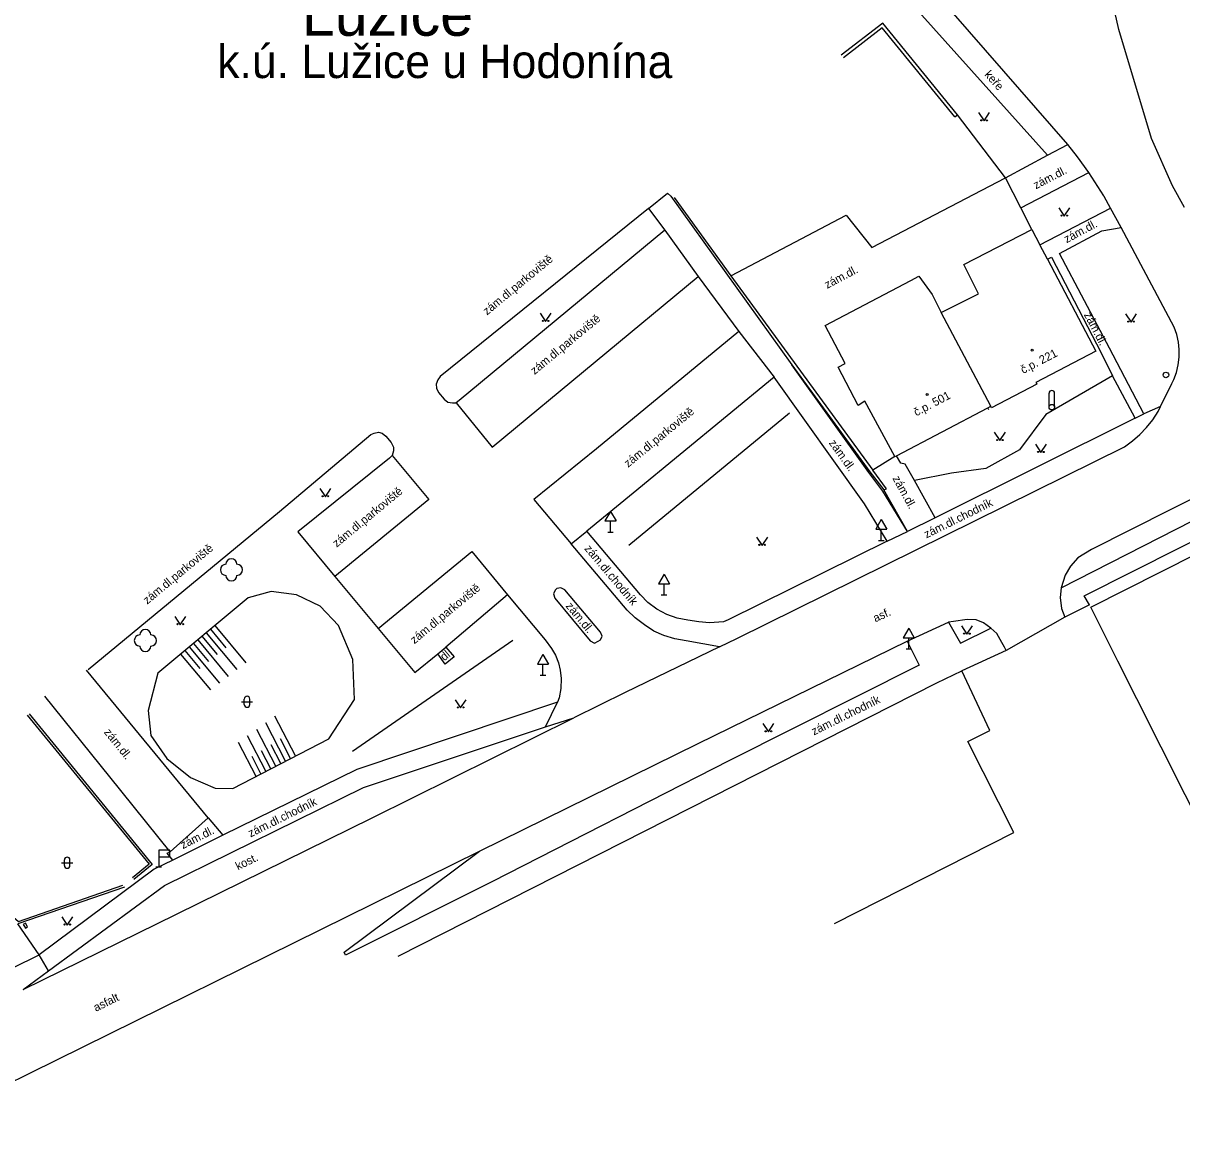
# Model space of a CAD drawing. Extents: x -577457 to -568404, y -1208466 to -1201387.
# Drawn here: x -569379.2 to -569274.7, y -1204762.6 to -1204661.5 of the extents above; entities that cross this region are included whole.
import ezdxf

# ---------------------------------------------------------------- set-up
doc = ezdxf.new("R2010")
doc.units = 0
for name, color, linetype in [('BUDOVY_MĚŘ', 7, 'Continuous'), ('BUDOVY_NEMĚŘ', 7, 'Continuous'), ('NÁZEV_K_Ú', 7, 'Continuous'), ('NÁZVY_SÍDEL_JEDNOTKY', 7, 'Continuous'), ('OBVOD_PILÍŘE', 7, 'Continuous'), ('POMOC_POPIS', 7, 'Continuous'), ('ROZHRANÍ_PLOCH', 7, 'Continuous'), ('VÝŠKOPIS', 7, 'Continuous'), ('ZELEŇ', 7, 'Continuous'), ('ZN_BUDOV', 7, 'Continuous'), ('ZN_DOPLŇKOVÉ', 7, 'Continuous'), ('ZN_KULTUR', 7, 'Continuous'), ('Č_POPIS_ORIENT', 7, 'Continuous')]:
    doc.layers.add(name, color=color, linetype=linetype)

msp = doc.modelspace()

# ---------------------------------------------------------------- linework, layer by layer
at = {"layer": 'BUDOVY_MĚŘ'}
for points in [[(-569288.22, -1204680.11), (-569287.5, -1204681.47)], [(-569286.82, -1204682.76), (-569282.46, -1204691.06)], [(-569282.46, -1204691.06), (-569287.87, -1204693.89), (-569287.79, -1204694.04), (-569291.86, -1204696.15)], [(-569280.48, -1204718.98), (-569282.92, -1204714.12), (-569241.64, -1204693.31)], [(-569300.43, -1204700.48), (-569292.2, -1204696.16)], [(-569292.2, -1204696.16), (-569291.93, -1204696.02)], [(-569291.86, -1204696.15), (-569291.93, -1204696.02)], [(-569300.59, -1204700.56), (-569300.43, -1204700.48)], [(-569296.79, -1204720.94), (-569294.55, -1204719.86)], [(-569345.36, -1204745.56), (-569296.79, -1204720.94)]]:
    msp.add_lwpolyline(points, dxfattribs=at)
at = {"layer": 'BUDOVY_NEMĚŘ'}
for points in [[(-569296.39, -1204687.56), (-569293.02, -1204685.88), (-569294.37, -1204683.26), (-569288.22, -1204680.11)], [(-569300.59, -1204700.56), (-569303.27, -1204695.56), (-569303.89, -1204695.94), (-569305.69, -1204692.51), (-569305.04, -1204692.17), (-569306.87, -1204688.75), (-569299.13, -1204684.7), (-569298.41, -1204684.3), (-569297.21, -1204685.96), (-569296.39, -1204687.56)], [(-569291.93, -1204696.02), (-569296.39, -1204687.56)], [(-569222.18, -1204731.94), (-569263.48, -1204752.75), (-569278.77, -1204722.38), (-569280.48, -1204718.98)], [(-569306.01, -1204742.64), (-569289.85, -1204734.44), (-569294.01, -1204726.23), (-569292.01, -1204725.23), (-569294.55, -1204719.86)]]:
    msp.add_lwpolyline(points, dxfattribs=at)
at = {"layer": 'OBVOD_PILÍŘE'}
msp.add_lwpolyline([(-569379.05, -1204742.9), (-569378.95, -1204743.06), (-569378.75, -1204742.94), (-569378.95, -1204742.61), (-569379.15, -1204742.73), (-569379.05, -1204742.9)], dxfattribs=at)
at = {"layer": 'ROZHRANÍ_PLOCH'}
for points in [[(-569274.47, -1204678.1), (-569275.54, -1204676.17), (-569277.44, -1204671.9), (-569280.39, -1204662.08), (-569281.93, -1204655.28)], [(-569284.99, -1204672.43), (-569298.18, -1204657.31)], [(-569285.57, -1204712.37), (-569267.79, -1204703.31), (-569252.61, -1204695.68), (-569237.31, -1204687.96), (-569231.4, -1204684.96), (-569213.16, -1204675.88), (-569198.71, -1204668.45)], [(-569202.46, -1204668.46), (-569214.04, -1204674.31), (-569232.04, -1204683.32), (-569238.18, -1204686.43), (-569241.79, -1204688.16), (-569253.46, -1204694.08), (-569268.6, -1204701.76), (-569282.84, -1204708.94), (-569284.08, -1204709.69), (-569284.74, -1204710.43), (-569285.22, -1204711.25), (-569285.57, -1204712.37)], [(-569286.82, -1204673.41), (-569284.99, -1204672.43)], [(-569283.08, -1204674.97), (-569284.12, -1204673.55), (-569284.99, -1204672.43)], [(-569283.04, -1204713.9), (-569283.52, -1204713.1), (-569240.49, -1204691.45), (-569236.49, -1204689.54), (-569230.5, -1204686.56), (-569212.29, -1204677.36), (-569201.84, -1204672.09)], [(-569290.6, -1204675.44), (-569286.82, -1204673.41)], [(-569289.21, -1204678.13), (-569283.08, -1204674.97)], [(-569281.71, -1204677.12), (-569281.74, -1204677.07), (-569283.08, -1204674.97)], [(-569315.35, -1204684.26), (-569304.96, -1204678.8), (-569302.66, -1204681.72), (-569290.6, -1204675.44)], [(-569322.79, -1204678.19), (-569321.06, -1204676.83)], [(-569320.78, -1204677.1), (-569321.06, -1204676.83)], [(-569281.14, -1204678.16), (-569281.71, -1204677.12)], [(-569322.79, -1204678.19), (-569341.55, -1204693.33), (-569341.78, -1204693.64), (-569341.92, -1204694.03), (-569341.89, -1204694.38), (-569341.7, -1204694.78), (-569341.2, -1204695.37), (-569340.86, -1204695.65), (-569340.44, -1204695.72), (-569340.13, -1204695.7)], [(-569322.79, -1204678.19), (-569321.32, -1204680.17)], [(-569287.5, -1204681.47), (-569281.14, -1204678.16)], [(-569280.17, -1204679.92), (-569281.14, -1204678.16)], [(-569321.32, -1204680.17), (-569339.84, -1204695.5), (-569340.13, -1204695.7)], [(-569321.32, -1204680.17), (-569318.3, -1204684.34)], [(-569278.12, -1204696.7), (-569281.22, -1204690.78), (-569285.72, -1204682.26), (-569281.91, -1204680.22), (-569280.17, -1204679.92)], [(-569276.63, -1204696.03), (-569275.61, -1204693.98), (-569275.44, -1204693.62), (-569275.19, -1204692.97), (-569275.03, -1204692.3), (-569274.94, -1204691.61), (-569274.94, -1204690.92), (-569275.01, -1204690.24), (-569275.16, -1204689.56), (-569275.39, -1204688.91), (-569280.17, -1204679.92)], [(-569286.82, -1204682.76), (-569286.46, -1204682.59), (-569281.97, -1204691.21), (-569280.95, -1204693.27)], [(-569340.13, -1204695.7), (-569336.88, -1204699.7), (-569318.3, -1204684.34)], [(-569318.3, -1204684.34), (-569314.64, -1204689.29)], [(-569314.64, -1204689.29), (-569327.47, -1204699.86), (-569333.11, -1204704.41), (-569329.75, -1204708.42)], [(-569314.64, -1204689.29), (-569311.45, -1204693.4)], [(-569299.44, -1204707.32), (-569301.67, -1204703.68), (-569302.91, -1204702), (-569309.86, -1204692.28)], [(-569311.45, -1204693.4), (-569324.18, -1204703.86), (-569328.35, -1204707.29)], [(-569301.26, -1204708.17), (-569303.32, -1204704.81), (-569311.45, -1204693.4)], [(-569278.92, -1204697.11), (-569280.95, -1204693.27)], [(-569316.39, -1204717.69), (-569314.83, -1204716.96), (-569279.86, -1204699.67), (-569279.15, -1204699.15), (-569278.49, -1204698.57), (-569277.88, -1204697.93), (-569277.33, -1204697.24), (-569276.85, -1204696.5), (-569276.63, -1204696.03)], [(-569278.92, -1204697.11), (-569278.12, -1204696.7)], [(-569276.63, -1204696.03), (-569278.12, -1204696.7)], [(-569278.92, -1204697.11), (-569296.95, -1204706.07)], [(-569373.31, -1204719.74), (-569356.06, -1204705.5), (-569347.81, -1204698.56), (-569347.52, -1204698.45), (-569347.11, -1204698.36), (-569346.78, -1204698.46), (-569346.46, -1204698.72), (-569345.97, -1204699.3), (-569345.78, -1204699.71), (-569345.76, -1204700.05), (-569345.89, -1204700.47)], [(-569345.89, -1204700.47), (-569346.12, -1204700.71), (-569354.38, -1204707.33), (-569351.06, -1204711.36)], [(-569345.89, -1204700.47), (-569342.58, -1204704.43), (-569351.06, -1204711.36)], [(-569298.79, -1204702.71), (-569299.65, -1204701.24), (-569300.04, -1204701.14), (-569300.43, -1204700.48)], [(-569296.95, -1204706.07), (-569298.79, -1204702.71)], [(-569299.44, -1204707.32), (-569301.56, -1204703.55)], [(-569296.95, -1204706.07), (-569299.44, -1204707.32)], [(-569329.75, -1204708.42), (-569328.35, -1204707.29)], [(-569301.26, -1204708.17), (-569315.59, -1204715.28), (-569316.03, -1204715.44), (-569317.27, -1204715.53), (-569318.25, -1204715.46), (-569319.25, -1204715.31), (-569320.21, -1204715.12), (-569321.12, -1204714.8), (-569322.04, -1204714.3), (-569322.83, -1204713.7), (-569323.51, -1204713), (-569328.35, -1204707.29)], [(-569301.26, -1204708.17), (-569299.44, -1204707.32)], [(-569316.39, -1204717.69), (-569319.39, -1204717.16), (-569320.42, -1204716.98), (-569321.39, -1204716.69), (-569322.3, -1204716.28), (-569323.15, -1204715.73), (-569323.99, -1204715.1), (-569324.7, -1204714.41), (-569329.75, -1204708.42)], [(-569347.15, -1204716.06), (-569338.71, -1204709.1), (-569335.48, -1204713)], [(-569351.06, -1204711.36), (-569347.15, -1204716.06)], [(-569331.23, -1204713.3), (-569328.05, -1204717.17), (-569327.66, -1204717.36), (-569327.32, -1204717.2), (-569327.12, -1204717.06), (-569326.97, -1204716.73), (-569327.12, -1204716.37), (-569330.32, -1204712.55), (-569330.7, -1204712.39), (-569331.05, -1204712.44), (-569331.21, -1204712.6), (-569331.35, -1204712.92), (-569331.23, -1204713.3)], [(-569285.57, -1204712.37), (-569285.68, -1204713.24), (-569285.54, -1204714.26), (-569285.26, -1204715.02)], [(-569335.48, -1204713), (-569341.04, -1204717.74)], [(-569335.48, -1204713), (-569332.11, -1204717.06), (-569331.52, -1204717.86), (-569331.18, -1204718.46), (-569330.9, -1204719.14), (-569330.75, -1204719.81), (-569330.67, -1204720.54), (-569330.7, -1204721.45), (-569330.85, -1204722.29), (-569331, -1204722.69)], [(-569299.48, -1204717.18), (-569295.73, -1204715.47)], [(-569291.91, -1204716.01), (-569292.57, -1204715.53), (-569293.24, -1204715.27), (-569294.06, -1204715.23), (-569295.28, -1204715.41), (-569295.73, -1204715.47)], [(-569295.73, -1204715.47), (-569294.67, -1204717.37), (-569291.91, -1204716.01)], [(-569347.15, -1204716.06), (-569343.86, -1204720.01), (-569341.76, -1204718.34)], [(-569290.55, -1204718.04), (-569290.68, -1204717.74), (-569290.92, -1204717.31), (-569291.38, -1204716.51), (-569291.91, -1204716.01)], [(-569299.48, -1204717.18), (-569298.38, -1204719.34), (-569315.48, -1204727.93), (-569329.85, -1204735.26), (-569336.86, -1204738.83), (-569350.1, -1204745.47), (-569350.23, -1204745.2)], [(-569341.76, -1204718.34), (-569341.04, -1204717.74)], [(-569341.04, -1204717.74), (-569340.31, -1204718.6), (-569341.11, -1204719.25), (-569341.76, -1204718.34)], [(-569338.02, -1204736.11), (-569318.32, -1204726.42), (-569299.48, -1204717.18)], [(-569316.39, -1204717.69), (-569324.88, -1204721.82), (-569329.51, -1204724.09)], [(-569331, -1204722.69), (-569349.07, -1204728.75), (-569361.15, -1204734.68)], [(-569332.08, -1204724.9), (-569331, -1204722.69)], [(-569379.15, -1204748.59), (-569365.32, -1204741.79), (-569347.7, -1204733.1), (-569329.51, -1204724.09)], [(-569332.08, -1204724.9), (-569329.51, -1204724.09)], [(-569376.86, -1204746.89), (-569366.4, -1204739.21), (-569348.48, -1204730.38), (-569332.08, -1204724.9)], [(-569362.48, -1204733.12), (-569361.15, -1204734.68)], [(-569361.15, -1204734.68), (-569365.65, -1204736.93)], [(-569388.07, -1204760.79), (-569338.02, -1204736.11)], [(-569365.65, -1204736.93), (-569366.16, -1204736.29), (-569365.91, -1204736.16)], [(-569350.23, -1204745.2), (-569338.02, -1204736.11)], [(-569365.65, -1204736.93), (-569367.35, -1204737.74), (-569377.72, -1204745.46)], [(-569377.72, -1204745.46), (-569379.63, -1204742.66)], [(-569407.94, -1204762.57), (-569406.04, -1204759.41), (-569377.72, -1204745.46)], [(-569376.86, -1204746.89), (-569377.72, -1204745.46)], [(-569379.15, -1204748.59), (-569376.86, -1204746.89)]]:
    msp.add_lwpolyline(points, dxfattribs=at)
at = {"layer": 'VÝŠKOPIS'}
for points in [[(-569358.87, -1204713.27), (-569367.03, -1204720.08), (-569367.9, -1204723.44), (-569367.65, -1204725.68), (-569366.21, -1204727.77), (-569364.06, -1204729.47), (-569361.86, -1204730.44), (-569360.25, -1204730.45), (-569351.61, -1204725.98), (-569349.3, -1204722.43), (-569349.45, -1204718.85), (-569350.72, -1204715.79), (-569352.38, -1204714.02), (-569354.52, -1204713.02), (-569356.8, -1204712.7), (-569358.87, -1204713.27)], [(-569361.89, -1204715.79), (-569359.09, -1204719.14)], [(-569363.04, -1204716.75), (-569361.66, -1204718.4)], [(-569362.65, -1204716.43), (-569359.88, -1204719.75)], [(-569362.27, -1204716.11), (-569360.88, -1204717.78)], [(-569364.19, -1204717.71), (-569361.47, -1204720.96)], [(-569363.81, -1204717.39), (-569362.44, -1204719.02)], [(-569363.42, -1204717.07), (-569360.68, -1204720.36)], [(-569364.96, -1204718.35), (-569362.27, -1204721.57)], [(-569364.57, -1204718.03), (-569363.22, -1204719.65)], [(-569354.61, -1204727.53), (-569356.46, -1204723.95)], [(-569356.38, -1204728.45), (-569358.1, -1204725.14)], [(-569355.5, -1204727.99), (-569357.28, -1204724.54)], [(-569357.27, -1204728.91), (-569358.92, -1204725.73)], [(-569355.05, -1204727.76), (-569355.96, -1204726)], [(-569358.16, -1204729.37), (-569359.74, -1204726.33)], [(-569356.83, -1204728.68), (-569357.67, -1204727.06)], [(-569355.94, -1204728.22), (-569356.81, -1204726.53)], [(-569357.72, -1204729.14), (-569358.52, -1204727.58)]]:
    msp.add_lwpolyline(points, dxfattribs=at)
at = {"layer": 'ZELEŇ'}
for points in [[(-569298.18, -1204657.31), (-569299.47, -1204659.29), (-569286.82, -1204673.41)], [(-569280.95, -1204693.27), (-569286.96, -1204696.77), (-569289.35, -1204699.94), (-569292.38, -1204701.64), (-569295.46, -1204702.04), (-569298.79, -1204702.71)]]:
    msp.add_lwpolyline(points, dxfattribs=at)
for centre in [(-569360.38, -1204710.76), (-569368.14, -1204717.13)]:
    msp.add_circle(centre, 0.0005, dxfattribs=at)
for centre, start, end in [((-569360.88, -1204710.76), 90, 270), ((-569360.38, -1204710.26), 0, 180), ((-569359.88, -1204710.76), 270, 90), ((-569360.38, -1204711.26), 180, 360), ((-569368.64, -1204717.13), 90, 270), ((-569368.14, -1204716.63), 0, 180), ((-569367.64, -1204717.13), 270, 90), ((-569368.14, -1204717.63), 180, 360)]:
    msp.add_arc(centre, 0.5, start, end, dxfattribs=at)
at = {"layer": 'ZN_BUDOV'}
for centre in [(-569288.19, -1204690.98), (-569297.67, -1204694.96)]:
    msp.add_circle(centre, 0.0875, dxfattribs=at)
at = {"layer": 'ZN_DOPLŇKOVÉ'}
for p, q in [((-569286.67, -1204696.1), (-569286.67, -1204694.85)), ((-569286.17, -1204696.1), (-569286.17, -1204694.85)), ((-569326.21, -1204705.49), (-569326.71, -1204706.36)), ((-569326.71, -1204706.36), (-569325.71, -1204706.36)), ((-569326.21, -1204705.49), (-569325.71, -1204706.36)), ((-569326.21, -1204707.36), (-569326.21, -1204706.36)), ((-569301.8, -1204706.24), (-569302.3, -1204707.11)), ((-569301.8, -1204706.24), (-569301.3, -1204707.11)), ((-569326.46, -1204707.36), (-569325.96, -1204707.36)), ((-569302.3, -1204707.11), (-569301.3, -1204707.11)), ((-569301.8, -1204708.11), (-569301.8, -1204707.11)), ((-569302.05, -1204708.11), (-569301.55, -1204708.11)), ((-569321.38, -1204711.14), (-569321.88, -1204712.01)), ((-569321.38, -1204711.14), (-569320.88, -1204712.01)), ((-569321.88, -1204712.01), (-569320.88, -1204712.01)), ((-569321.38, -1204713.01), (-569321.38, -1204712.01)), ((-569321.63, -1204713.01), (-569321.13, -1204713.01)), ((-569299.32, -1204716.01), (-569299.82, -1204716.88)), ((-569299.82, -1204716.88), (-569298.82, -1204716.88)), ((-569299.32, -1204716.01), (-569298.82, -1204716.88)), ((-569299.32, -1204717.88), (-569299.32, -1204716.88)), ((-569299.57, -1204717.88), (-569299.07, -1204717.88)), ((-569332.3, -1204718.39), (-569332.8, -1204719.26)), ((-569332.3, -1204718.39), (-569331.8, -1204719.26)), ((-569332.8, -1204719.26), (-569331.8, -1204719.26)), ((-569332.3, -1204720.26), (-569332.3, -1204719.26)), ((-569332.55, -1204720.26), (-569332.05, -1204720.26)), ((-569366.94, -1204736.63), (-569366.94, -1204737.53)), ((-569367.19, -1204737.53), (-569366.69, -1204737.53))]:
    msp.add_line(p, q, dxfattribs=at)
for points in [[(-569294.94, -1204669.75), (-569301.66, -1204661.51), (-569305.4, -1204664.38)], [(-569295.17, -1204669.94), (-569301.71, -1204661.93), (-569305.21, -1204664.62)], [(-569295.17, -1204669.94), (-569294.94, -1204669.75)], [(-569290.6, -1204675.44), (-569294.94, -1204669.75)], [(-569289.21, -1204678.13), (-569290.6, -1204675.44)], [(-569320.78, -1204677.1), (-569309.86, -1204692.28)], [(-569320.47, -1204677.21), (-569315.35, -1204684.26)], [(-569288.22, -1204680.11), (-569289.21, -1204678.13)], [(-569286.82, -1204682.76), (-569287.5, -1204681.47)], [(-569315.35, -1204684.26), (-569302.55, -1204701.78)], [(-569309.86, -1204692.28), (-569302.82, -1204701.92), (-569301.56, -1204703.55)], [(-569310.08, -1204696.63), (-569324.55, -1204708.56)], [(-569292.11, -1204696.33), (-569292.2, -1204696.16)], [(-569300.59, -1204700.56), (-569302.55, -1204701.78)], [(-569301.56, -1204703.55), (-569301.32, -1204703.47), (-569302.55, -1204701.78)], [(-569283.04, -1204713.9), (-569285.26, -1204715.02)], [(-569285.26, -1204715.02), (-569290.55, -1204718.04)], [(-569335, -1204717.13), (-569349.47, -1204727.12)], [(-569290.55, -1204718.04), (-569294.55, -1204719.86)], [(-569362.48, -1204733.12), (-569373.44, -1204719.8)], [(-569365.91, -1204736.16), (-569371.35, -1204729.4), (-569377.2, -1204722.13)], [(-569378.78, -1204723.87), (-569367.81, -1204737.28), (-569369.3, -1204738.51)], [(-569378.62, -1204723.74), (-569367.53, -1204737.31), (-569369.17, -1204738.67)], [(-569365.59, -1204735.9), (-569362.48, -1204733.12)], [(-569365.59, -1204735.9), (-569365.91, -1204736.16)], [(-569380.02, -1204742.06), (-569379.59, -1204742.44), (-569370.16, -1204739.18)], [(-569370.03, -1204739.35), (-569379.63, -1204742.66)]]:
    msp.add_lwpolyline(points, dxfattribs=at)
msp.add_lwpolyline([(-569366.94, -1204736.63), (-569365.94, -1204736.63), (-569365.94, -1204736.03), (-569366.94, -1204736.03)], close=True, dxfattribs=at)
for centre, radius in [((-569276.14, -1204693.2), 0.25), ((-569276.14, -1204693.2), 0.0005), ((-569286.42, -1204696.1), 0.25), ((-569286.42, -1204696.1), 0.005)]:
    msp.add_circle(centre, radius, dxfattribs=at)
msp.add_arc((-569286.42, -1204694.85), 0.25, 0, 180, dxfattribs=at)
at = {"layer": 'ZN_KULTUR'}
for p, q in [((-569359.47, -1204722.65), (-569358.47, -1204722.65)), ((-569359.22, -1204722.9), (-569359.22, -1204722.4)), ((-569358.72, -1204722.9), (-569358.72, -1204722.4)), ((-569375.69, -1204737.15), (-569374.69, -1204737.15)), ((-569375.44, -1204737.4), (-569375.44, -1204736.9)), ((-569374.94, -1204737.4), (-569374.94, -1204736.9))]:
    msp.add_line(p, q, dxfattribs=at)
for points in [[(-569293.03, -1204669.56), (-569292.53, -1204670.31), (-569292.03, -1204669.56)], [(-569285.8, -1204678.14), (-569285.3, -1204678.89), (-569284.8, -1204678.14)], [(-569332.56, -1204687.63), (-569332.06, -1204688.38), (-569331.56, -1204687.63)], [(-569279.78, -1204687.69), (-569279.28, -1204688.44), (-569278.78, -1204687.69)], [(-569291.61, -1204698.37), (-569291.11, -1204699.12), (-569290.61, -1204698.37)], [(-569287.91, -1204699.44), (-569287.41, -1204700.19), (-569286.91, -1204699.44)], [(-569352.41, -1204703.43), (-569351.91, -1204704.18), (-569351.41, -1204703.43)], [(-569313.04, -1204707.81), (-569312.54, -1204708.56), (-569312.04, -1204707.81)], [(-569365.49, -1204714.96), (-569364.99, -1204715.71), (-569364.49, -1204714.96)], [(-569294.58, -1204715.81), (-569294.08, -1204716.56), (-569293.58, -1204715.81)], [(-569340.22, -1204722.46), (-569339.72, -1204723.21), (-569339.22, -1204722.46)], [(-569312.47, -1204724.61), (-569311.97, -1204725.36), (-569311.47, -1204724.61)], [(-569375.68, -1204742.02), (-569375.18, -1204742.77), (-569374.68, -1204742.02)]]:
    msp.add_lwpolyline(points, dxfattribs=at)
for centre in [(-569292.78, -1204670.26), (-569292.28, -1204670.26), (-569285.55, -1204678.84), (-569285.05, -1204678.84), (-569332.31, -1204688.33), (-569331.81, -1204688.33), (-569279.53, -1204688.39), (-569279.03, -1204688.39), (-569291.36, -1204699.07), (-569290.86, -1204699.07), (-569287.66, -1204700.14), (-569287.16, -1204700.14), (-569352.16, -1204704.13), (-569351.66, -1204704.13), (-569312.79, -1204708.51), (-569312.29, -1204708.51), (-569365.24, -1204715.66), (-569364.74, -1204715.66), (-569294.33, -1204716.51), (-569293.83, -1204716.51), (-569339.97, -1204723.16), (-569339.47, -1204723.16), (-569312.22, -1204725.31), (-569311.72, -1204725.31), (-569375.43, -1204742.72), (-569374.93, -1204742.72)]:
    msp.add_circle(centre, 0.05, dxfattribs=at)
for centre, start, end in [((-569358.97, -1204722.4), 0, 180), ((-569358.97, -1204722.9), 180, 360), ((-569375.19, -1204736.9), 0, 180), ((-569375.19, -1204737.4), 180, 360)]:
    msp.add_arc(centre, 0.25, start, end, dxfattribs=at)

# ---------------------------------------------------------------- texts
at = {"layer": 'NÁZEV_K_Ú'}
msp.add_text('k.ú. Lužice u Hodonína', height=3, dxfattribs=at).set_placement((-569361.66, -1204666.45))
at = {"layer": 'NÁZVY_SÍDEL_JEDNOTKY'}
msp.add_text('Lužice', height=4, dxfattribs=at).set_placement((-569354.05, -1204662.64))
at = {"layer": 'POMOC_POPIS'}
for s, rotation, p in [('zám.dl.', 27.271, (-569287.86, -1204676.48)), ('zám.dl.', 28.1661, (-569285.09, -1204681.34)), ('zám.dl.parkoviště', 39.5804, (-569337.34, -1204687.85)), ('zám.dl.', 27.7222, (-569306.68, -1204685.45)), ('zám.dl.', 297.5142, (-569283.55, -1204687.77)), ('zám.dl.parkoviště', 39.5804, (-569333.05, -1204693.21)), ('zám.dl.parkoviště', 39.4093, (-569324.62, -1204701.57)), ('zám.dl.', 305.4711, (-569306.56, -1204699.33)), ('zám.dl.parkoviště', 39.5804, (-569350.89, -1204708.77)), ('zám.dl.', 298.7059, (-569300.81, -1204702.52)), ('zám.dl.chodník', 26.3089, (-569297.73, -1204707.94)), ('zám.dl.parkoviště', 39.5804, (-569367.97, -1204713.9)), ('zám.dl.chodník', 310.1333, (-569328.6, -1204708.88)), ('zám.dl.parkoviště', 39.5804, (-569343.89, -1204717.48)), ('zám.dl.', 309.4102, (-569330.29, -1204714.04)), ('asf.', 24.46, (-569302.33, -1204715.5)), ('dl.', 39.8056, (-569341.19, -1204719.01)), ('zám.dl.chodník', 26.28, (-569307.87, -1204725.69)), ('zám.dl.', 308.8248, (-569371.91, -1204725.41)), ('zám.dl.chodník', 26.3, (-569358.66, -1204734.88)), ('zám.dl.', 26.5651, (-569364.75, -1204735.93)), ('kost.', 26.252, (-569359.79, -1204737.85)), ('asfalt', 26.0525, (-569372.6, -1204750.59))]:
    msp.add_text(s, height=0.75, rotation=rotation, dxfattribs=at).set_placement(p)
at = {"layer": 'ZELEŇ'}
msp.add_text('keře', height=0.75, rotation=311.8569, dxfattribs=at).set_placement((-569292.55, -1204666.18))
at = {"layer": 'Č_POPIS_ORIENT'}
for s, rotation, p in [('č.p. 221', 27.4, (-569289.01, -1204693.12)), ('č.p. 501', 27.6904, (-569298.64, -1204696.94))]:
    msp.add_text(s, height=0.75, rotation=rotation, dxfattribs=at).set_placement(p)

doc.saveas('drawing.dxf')
